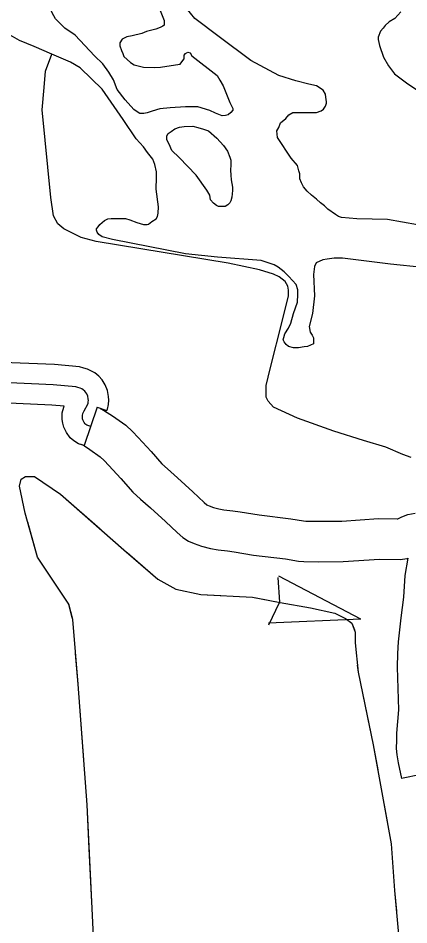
# Model space of a CAD drawing. Extents: x 1084508 to 1142749, y 1057638 to 1093403.
# Drawn here: x 1117145 to 1117599, y 1061446 to 1062500 of the extents above; entities that cross this region are included whole.
import ezdxf

# ---------------------------------------------------------------- set-up
doc = ezdxf.new("R2010")
doc.units = 0
for name, color, linetype in [('Level 35', 7, 'Continuous'), ('Level 43', 7, 'Continuous'), ('Level 45', 7, 'Continuous'), ('Level 46', 7, 'Continuous'), ('Level 47', 7, 'Continuous')]:
    doc.layers.add(name, color=color, linetype=linetype)

msp = doc.modelspace()

# ---------------------------------------------------------------- linework, layer by layer
at = {"layer": 'Level 35'}
for points in [[(1117259.6, 1062416.9), (1117255.6, 1062427.9), (1117250.2, 1062437), (1117243, 1062446.8), (1117233.3, 1062455.9), (1117211, 1062479.8), (1117198.7, 1062487.9), (1117188, 1062498.9), (1117184, 1062505.9), (1117178.6, 1062518.1), (1117171.7, 1062527.2), (1117165.7, 1062536.6), (1117161, 1062542.3), (1117155.4, 1062547.6), (1117150, 1062552.7), (1117144.7, 1062555.8), (1117142.2, 1062558)], [(1117303.4, 1062524.6), (1117314.4, 1062497.1), (1117314.4, 1062491.6), (1117313, 1062490.3)], [(1117462.1, 1062337), (1117446.3, 1062361.1), (1117445.6, 1062368.6), (1117447.7, 1062372.7), (1117449.7, 1062378.2), (1117455.9, 1062383.1), (1117459.4, 1062387.2), (1117464.2, 1062389.9), (1117475.2, 1062389.9), (1117481.3, 1062389.9), (1117488.9, 1062389.9), (1117491.6, 1062389.9), (1117497.1, 1062392), (1117499.9, 1062394.1), (1117501.9, 1062397.5), (1117503.3, 1062400.9), (1117503.3, 1062402.3), (1117502.6, 1062407.8), (1117501.9, 1062411.2), (1117499.2, 1062416), (1117491.6, 1062420.9), (1117482.7, 1062422.9), (1117467.6, 1062427), (1117447.7, 1062433.2), (1117415.4, 1062450.4), (1117378.3, 1062477.9), (1117350.1, 1062499.2), (1117335, 1062517.8)], [(1117589.8, 1062507.1), (1117582.8, 1062499.3), (1117576.2, 1062495.5), (1117571.5, 1062491.1), (1117569, 1062487.9), (1117565.9, 1062484.5), (1117563.4, 1062477.8), (1117563.4, 1062474.9), (1117564.8, 1062468.1), (1117569.7, 1062454.5), (1117575.5, 1062444.3), (1117582.3, 1062435.1), (1117596.4, 1062424.4), (1117609.5, 1062415.7)], [(1117313, 1062490.3), (1117309.6, 1062488.9), (1117304.8, 1062486.8), (1117293.8, 1062484.1), (1117288.3, 1062482), (1117277.3, 1062479.3), (1117271.1, 1062477.9), (1117265.6, 1062475.1), (1117262.9, 1062471), (1117262.9, 1062467.6), (1117264.9, 1062462.1), (1117266.3, 1062458.7), (1117267.7, 1062455.2), (1117275.2, 1062448.3), (1117279.4, 1062445.6), (1117284.2, 1062444.2), (1117290.4, 1062442.8), (1117302.7, 1062442.2), (1117310.3, 1062442.8), (1117327.5, 1062445.6), (1117332.9, 1062446.3), (1117335, 1062449), (1117337.8, 1062452.5), (1117337.8, 1062456.6), (1117339.1, 1062458.7), (1117341.9, 1062460), (1117344.6, 1062459.3), (1117346.7, 1062455.9), (1117376.2, 1062433.2), (1117379, 1062427.7), (1117383.1, 1062420.9), (1117390.7, 1062401.6), (1117394.1, 1062394.7), (1117394.1, 1062392.7), (1117392, 1062389.9), (1117388.7, 1062387.4), (1117385.9, 1062386.4), (1117381.8, 1062386.1), (1117374.3, 1062389.3), (1117367.7, 1062392.4), (1117353.6, 1062396.5), (1117339.1, 1062396.8), (1117321.5, 1062395.6), (1117309.3, 1062394.3), (1117300.5, 1062391.5), (1117294.5, 1062389.6), (1117290.7, 1062389), (1117286.3, 1062389), (1117283.2, 1062390.8), (1117279.1, 1062393.4), (1117269.1, 1062404.7), (1117259.6, 1062416.9)], [(1117266.6, 1062382), (1117242.4, 1062417.2), (1117229.8, 1062429.3), (1117216.6, 1062441.9), (1117205.6, 1062448.5), (1117183.6, 1062457.9), (1117163.3, 1062466.7), (1117146.2, 1062473.8), (1117129.7, 1062483.2)], [(1117454, 1062123.5), (1117452.9, 1062125.7), (1117453.5, 1062128.5), (1117454.6, 1062132.9), (1117459, 1062139.5), (1117461.7, 1062145), (1117465, 1062156.5), (1117469.4, 1062169.7), (1117470, 1062178.5), (1117470, 1062184), (1117467.8, 1062190), (1117459.5, 1062199.4), (1117454, 1062204.9), (1117446.9, 1062210.4), (1117442.5, 1062213.1), (1117427.1, 1062218.1), (1117376.5, 1062221.9), (1117339.2, 1062225.8), (1117254.5, 1062242.3), (1117242.4, 1062245.6), (1117238.6, 1062248.3), (1117236.4, 1062251.1), (1117235.8, 1062253.3), (1117235.8, 1062254.9), (1117237.5, 1062257.1), (1117239.7, 1062259.9), (1117242.4, 1062262.1), (1117245.2, 1062264.3), (1117249, 1062266.5), (1117252.9, 1062267), (1117256.7, 1062267), (1117260, 1062267), (1117269.3, 1062267), (1117274.3, 1062265.4), (1117282.5, 1062262.1), (1117290.2, 1062259.9), (1117294.6, 1062259.9), (1117296.3, 1062260.4), (1117300.1, 1062263.2), (1117305.1, 1062266.5), (1117306.7, 1062269.2), (1117307.3, 1062273.1), (1117307.8, 1062280.2), (1117305.1, 1062301.1), (1117305.6, 1062314.3), (1117305.6, 1062320.9), (1117303.4, 1062329.7), (1117301.2, 1062335.8), (1117295.2, 1062343.5), (1117290.2, 1062350.1), (1117282, 1062359.4), (1117266.6, 1062382)], [(1117609, 1062259.4), (1117574.1, 1062265.7), (1117538.6, 1062266.6), (1117520.7, 1062267.8), (1117517.3, 1062269.2), (1117513.7, 1062271.4), (1117504.7, 1062277.8), (1117500.8, 1062281.5), (1117496.3, 1062285.1), (1117491.5, 1062289.1), (1117485.9, 1062293.8), (1117480.6, 1062298.6), (1117476.4, 1062303.6), (1117474.2, 1062308.1), (1117472.2, 1062313.1), (1117472.2, 1062318.7), (1117471.1, 1062322.4), (1117469.7, 1062328.3), (1117462.1, 1062337)], [(1117615.1, 1062209.8), (1117577.7, 1062213.7), (1117521.7, 1062220.8), (1117512.3, 1062220.8), (1117504.1, 1062219.7), (1117499.1, 1062218.6), (1117491.4, 1062215.3), (1117489.2, 1062210.9), (1117488.1, 1062201.6), (1117489.2, 1062176.8), (1117487, 1062156.5), (1117483.2, 1062141.1), (1117484.3, 1062134.5), (1117486.5, 1062131.2), (1117488.1, 1062127.9), (1117488.1, 1062123.5), (1117488.1, 1062121.3), (1117484.8, 1062119.7), (1117481, 1062118), (1117477.1, 1062117.5), (1117470.5, 1062116.4), (1117465, 1062116.4), (1117459, 1062118), (1117456.2, 1062120.2), (1117454, 1062123.5)]]:
    msp.add_lwpolyline(points, dxfattribs=at)
msp.add_lwpolyline([(1117375.7, 1062360.2), (1117383.6, 1062351.5), (1117388.2, 1062345.1), (1117390.8, 1062338.3), (1117392, 1062334.5), (1117392, 1062329.2), (1117391.6, 1062323.1), (1117392, 1062317), (1117392.3, 1062311.7), (1117393.8, 1062303.4), (1117393.8, 1062299.2), (1117393.1, 1062291.7), (1117392, 1062287.5), (1117390.8, 1062285.2), (1117388.5, 1062282.6), (1117385.5, 1062280.7), (1117383.2, 1062280.7), (1117377.6, 1062280.7), (1117375.3, 1062281.8), (1117371.9, 1062284.8), (1117368.5, 1062288.6), (1117367.7, 1062293.9), (1117363.9, 1062299.6), (1117351.8, 1062317), (1117331.7, 1062337.9), (1117323.4, 1062345.8), (1117320.4, 1062353.4), (1117317.7, 1062358.3), (1117317.7, 1062362.9), (1117319.2, 1062365.5), (1117322.6, 1062367.8), (1117326.8, 1062371.2), (1117332.1, 1062373.1), (1117337.8, 1062373.9), (1117347.6, 1062374.3), (1117353.7, 1062372.7), (1117360.1, 1062370.8), (1117365.8, 1062368.6)], close=True, dxfattribs=at)
at = {"layer": 'Level 43'}
for p, q in [((1117446.6, 1061849.3), (1117448.7, 1061820.7)), ((1117543.3, 1061801.1), (1117447.7, 1061850.9)), ((1117436, 1061794.6), (1117448.6, 1061820.4)), ((1117543.3, 1061801.1), (1117435.6, 1061796.5))]:
    msp.add_line(p, q, dxfattribs=at)
for points in [[(1117238.8, 1061295.8), (1117224.7, 1061585.1), (1117214.5, 1061725.5), (1117208.1, 1061800.6), (1117203.6, 1061818.5), (1117167, 1061873), (1117152.9, 1061924.4), (1117146.1, 1061955.5), (1117148.1, 1061963.8), (1117153.3, 1061967), (1117163.7, 1061967), (1117193.9, 1061946.2), (1117267.6, 1061881.7), (1117307.1, 1061847.4), (1117327.9, 1061836), (1117357, 1061829.7), (1117417.3, 1061826.6), (1117449.5, 1061820.4), (1117484.8, 1061814.1), (1117512.8, 1061807.9), (1117525.3, 1061801.7), (1117532.6, 1061796.5), (1117536.7, 1061786.1), (1117536.7, 1061773.6), (1117539.9, 1061739.3), (1117557.5, 1061655.1), (1117578.3, 1061539.7), (1117582.5, 1061485.7), (1117589.7, 1061404.6)], [(1117146.4, 1061954.1), (1117146.1, 1061955.5), (1117148.1, 1061963.8), (1117153.3, 1061967), (1117163.7, 1061967), (1117193.9, 1061946.2), (1117240, 1061905.9)], [(1117207.6, 1061802.6), (1117203.6, 1061818.5), (1117167, 1061873), (1117155.8, 1061913.8)], [(1117271.2, 1061878.7), (1117307.1, 1061847.4), (1117327.9, 1061836), (1117357, 1061829.7), (1117380.2, 1061828.5)], [(1117421.5, 1061825.8), (1117449.5, 1061820.4), (1117484.8, 1061814.1), (1117512.8, 1061807.9), (1117525.3, 1061801.7), (1117532.6, 1061796.5), (1117535.7, 1061788.8)], [(1117220.9, 1061637.4), (1117214.5, 1061725.5), (1117211.4, 1061761.3)], [(1117539.1, 1061747.7), (1117539.9, 1061739.3), (1117550.9, 1061686.7)], [(1117550.9, 1061686.7), (1117557.5, 1061655.1), (1117562.8, 1061625.7)], [(1117227.2, 1061534), (1117224.7, 1061585.1), (1117223.9, 1061596.1)], [(1117570.2, 1061584.9), (1117578.3, 1061539.7), (1117582.5, 1061485.7), (1117584.6, 1061461.6)], [(1117230.2, 1061472), (1117227.2, 1061534)]]:
    msp.add_lwpolyline(points, dxfattribs=at)
at = {"layer": 'Level 45'}
msp.add_line((1117236.4, 1062047.5), (1117221.5, 1062002.8), dxfattribs=at)
for points in [[(1117236.4, 1062047.5), (1117247.9, 1062043.6), (1117248.5, 1062045.2), (1117249.6, 1062050.4), (1117250, 1062055.5), (1117249.6, 1062060), (1117248.4, 1062066.8), (1117245.7, 1062073.6), (1117242.3, 1062079.1), (1117238.3, 1062083.4), (1117233.6, 1062087.3), (1117229.1, 1062089.8), (1117225.1, 1062091.5), (1117221, 1062092.9), (1117216.1, 1062094.3), (1117187, 1062097), (1117127.1, 1062099.6), (1117107.1, 1062100)], [(1117229, 1062025.1), (1117224.6, 1062026.6), (1117223.3, 1062027.4), (1117222.5, 1062028.1), (1117221.2, 1062029.7), (1117220, 1062032.7), (1117219.5, 1062034.1), (1117219.4, 1062035), (1117219.3, 1062036.4), (1117219.3, 1062037.7), (1117220, 1062040.1), (1117221.2, 1062043.1), (1117225.5, 1062051.1), (1117225.9, 1062052.1), (1117226.2, 1062053.6), (1117226.4, 1062055.4), (1117226.2, 1062057), (1117225.6, 1062060.3), (1117224.6, 1062063.1), (1117223.5, 1062064.7), (1117222.1, 1062066.2), (1117220.4, 1062067.7), (1117218.5, 1062068.7), (1117216.6, 1062069.6), (1117214.1, 1062070.4), (1117211.8, 1062071), (1117185.4, 1062073.5), (1117126.3, 1062076.1)], [(1117221.5, 1062002.8), (1117214.7, 1062005), (1117209.4, 1062008.2), (1117205.1, 1062012), (1117200.7, 1062017.9), (1117197.9, 1062024.4), (1117196.5, 1062028.8), (1117195.9, 1062033.1), (1117195.8, 1062036.2), (1117195.8, 1062040.9), (1117197.7, 1062047.6), (1117198.1, 1062048.7), (1117183.8, 1062050), (1117125.5, 1062052.5), (1117106, 1062053)]]:
    msp.add_lwpolyline(points, dxfattribs=at)
at = {"layer": 'Level 46'}
for points in [[(1117239.9, 1062046), (1117245.1, 1062043.3), (1117254.3, 1062037.5), (1117269.7, 1062026.4), (1117277.5, 1062019.1), (1117284.2, 1062012.2), (1117299.3, 1061996), (1117311.6, 1061981.7), (1117318.2, 1061975.8), (1117330, 1061965.3), (1117347.8, 1061949.2), (1117361, 1061936.7), (1117364, 1061934.1), (1117364.9, 1061933.6), (1117366.9, 1061932.7), (1117371.9, 1061930.9), (1117378, 1061929.3), (1117384, 1061928.3), (1117394.3, 1061927.1), (1117403, 1061925.8), (1117424.8, 1061922.2), (1117461.9, 1061917.6), (1117476.4, 1061915.4), (1117479.3, 1061915.1), (1117494.3, 1061914.9), (1117521, 1061915.1), (1117563.7, 1061917.9), (1117585.4, 1061917.5), (1117585.7, 1061917.5), (1117586.2, 1061917.7), (1117591, 1061920), (1117598, 1061922.6), (1117606.3, 1061924.1)], [(1117218, 1062004.3), (1117221.7, 1062002.4), (1117228, 1061998.4), (1117239.8, 1061989.9), (1117244.5, 1061985.5), (1117250, 1061979.8), (1117264.2, 1061964.5), (1117277.9, 1061948.6), (1117286.8, 1061940.7), (1117298.5, 1061930.3), (1117315.9, 1061914.5), (1117329.5, 1061901.8), (1117336.1, 1061896), (1117342.8, 1061891.9), (1117349.2, 1061889.1), (1117358, 1061885.8), (1117368.3, 1061883.2), (1117377.3, 1061881.7), (1117387.9, 1061880.4), (1117395.7, 1061879.2), (1117418.2, 1061875.6), (1117455.4, 1061871), (1117470.6, 1061868.6), (1117476.9, 1061868.1), (1117494.2, 1061867.8), (1117522.7, 1061868.1), (1117564.8, 1061870.8), (1117589.1, 1061870.3), (1117597, 1061871.7), (1117597.7, 1061871.9), (1117594.5, 1061851.7), (1117592.7, 1061826.7), (1117589.7, 1061802.5), (1117586.5, 1061774.5), (1117586, 1061761.1), (1117585.6, 1061745.4), (1117586.9, 1061695.8), (1117584.7, 1061668.4), (1117584.7, 1061660.4), (1117584.3, 1061650.8), (1117585, 1061643.5), (1117586.5, 1061634.1), (1117590.4, 1061615.7)], [(1117613.4, 1061620.5), (1117590.4, 1061615.7)]]:
    msp.add_lwpolyline(points, dxfattribs=at)
at = {"layer": 'Level 47'}
for points in [[(1117469.7, 1062034.6), (1117441.5, 1062047.6), (1117435.3, 1062054.5), (1117433.1, 1062059.1), (1117433.1, 1062072.8), (1117437.6, 1062091.9), (1117452.1, 1062148.5), (1117459, 1062176.8), (1117459, 1062183.6), (1117458.3, 1062188.2), (1117455.2, 1062193.6), (1117448.3, 1062198.9), (1117441.5, 1062202), (1117425.4, 1062207.3), (1117388.8, 1062215), (1117235.2, 1062240.2), (1117217.7, 1062244.8), (1117197.8, 1062254.7), (1117190.9, 1062260.8), (1117185.6, 1062270), (1117182.5, 1062291.4), (1117172.6, 1062393), (1117174.9, 1062419), (1117176.4, 1062438.1), (1117183.6, 1062457.9)], [(1117601.8, 1061988.8), (1117591.9, 1061992.6), (1117572.1, 1062001), (1117546.1, 1062008.7), (1117511.7, 1062019.4), (1117469.7, 1062034.6)]]:
    msp.add_lwpolyline(points, dxfattribs=at)

doc.saveas('drawing.dxf')
